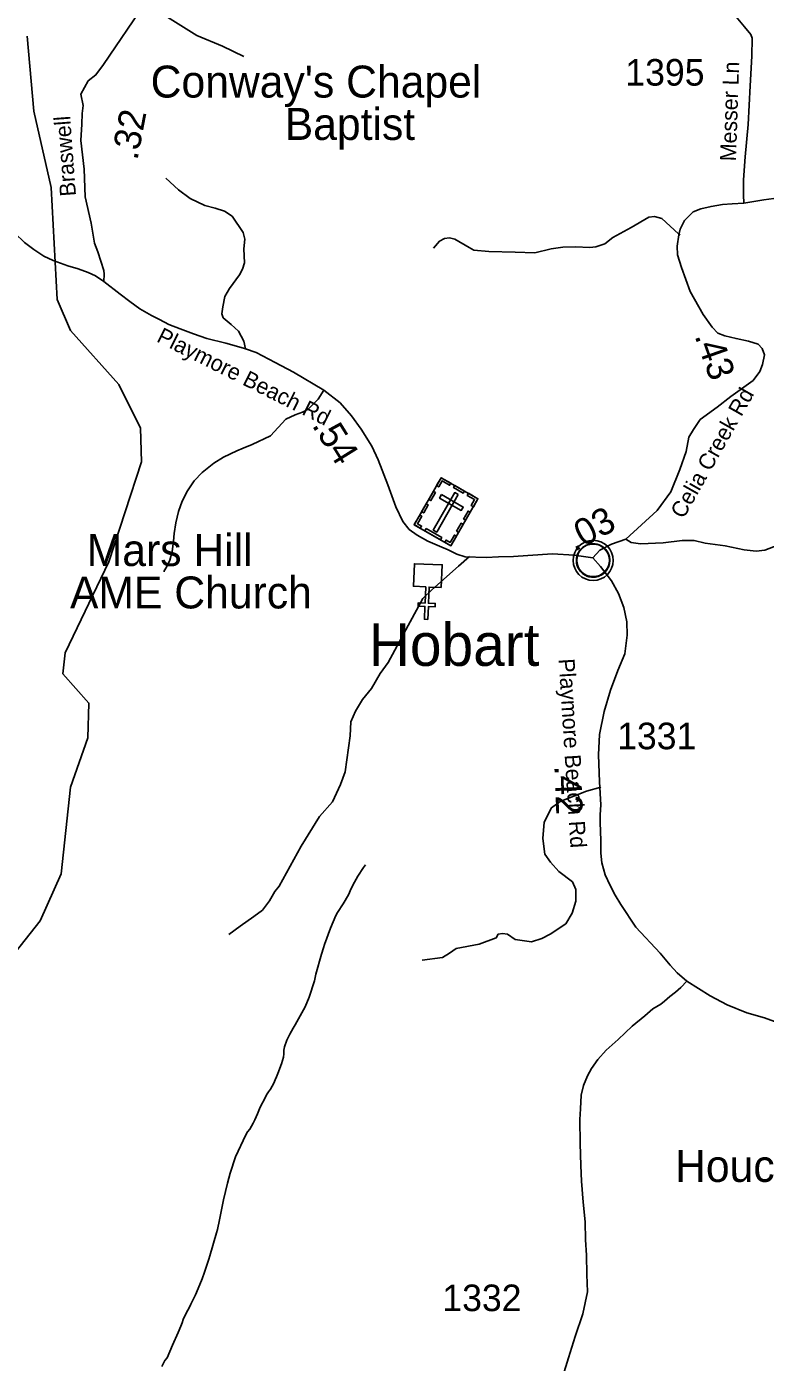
# Model space of a CAD drawing. Extents: x 1159738 to 1321356, y 736314 to 882035.
# Drawn here: x 1205212 to 1208685, y 781247 to 787523 of the extents above; entities that cross this region are included whole.
import ezdxf

# ---------------------------------------------------------------- set-up
doc = ezdxf.new("R2010")
doc.units = 0
for name, color, linetype in [('Exist Civil Demographics Community CELL', 7, 'Continuous'), ('Exist Civil Demographics Community Label', 7, 'Continuous'), ('Exist Cultural Cemetery CELL', 7, 'Continuous'), ('Exist Cultural Cemetery Label', 7, 'Continuous'), ('Exist Cultural Church CELL', 7, 'Continuous'), ('Exist Cultural Church Label', 7, 'Continuous'), ('Exist Hydrographic Misc Water Feature', 7, 'Continuous'), ('Exist Road Non-System Type 51', 7, 'Continuous'), ('Exist Road Secondary Mileage Hundredths English Label', 7, 'Continuous'), ('Exist Road Secondary Type 41 Attributed', 7, 'Continuous'), ('Exist Road Secondary Type 51 Attributed', 7, 'Continuous'), ('Exist Road Secondary Type 51 Label', 7, 'Continuous'), ('Exist Road Secondary Type 51 Number Label', 7, 'Continuous')]:
    doc.layers.add(name, color=color, linetype=linetype)

msp = doc.modelspace()

# ---------------------------------------------------------------- linework, layer by layer
at = {"layer": 'Exist Civil Demographics Community CELL'}
msp.add_lwpolyline([(1207797.6, 785027.6), (1207798.6, 785033.1), (1207800.4, 785039.7), (1207803.3, 785046.9), (1207806.2, 785052.7), (1207809.6, 785058.4), (1207813.3, 785063.5), (1207817.3, 785067.9), (1207821.9, 785072.5), (1207827.4, 785077.1), (1207832.8, 785080.7), (1207837.7, 785083.6), (1207842.8, 785086.1), (1207848.2, 785088.4), (1207853.9, 785090.2), (1207858.2, 785091.3), (1207863.1, 785092.1), (1207867.2, 785092.8), (1207873.5, 785093), (1207878, 785092.9), (1207883.6, 785092.7), (1207888.5, 785092), (1207893.4, 785091), (1207898.5, 785089.6), (1207903.6, 785087.6), (1207910.3, 785084.7), (1207916.5, 785081.2), (1207921.6, 785077.7), (1207926.8, 785073.6), (1207930.1, 785070.5), (1207934.2, 785066.1), (1207938.1, 785061.4), (1207941.1, 785056.8), (1207944.3, 785051.8), (1207946.7, 785046.7), (1207948.8, 785041.7), (1207950.3, 785036.6), (1207951.6, 785032.1), (1207952.7, 785026), (1207953.3, 785021.3), (1207953.6, 785015.3), (1207953.4, 785009.5), (1207952.8, 785003.8), (1207951.9, 784998.3), (1207950.2, 784992.2), (1207948.4, 784986.3), (1207946.1, 784981.3), (1207942.9, 784975.3), (1207939.6, 784970), (1207936.2, 784965.3), (1207932, 784960.5), (1207926.7, 784955.6), (1207921.7, 784951.4), (1207916.6, 784948), (1207912.3, 784945.5), (1207905.5, 784942.3), (1207898.4, 784939.5), (1207892.4, 784938.1), (1207885.8, 784936.8), (1207881.4, 784936.3), (1207876.9, 784936), (1207871.3, 784936), (1207867, 784936.5), (1207861.4, 784937.2), (1207855.5, 784938.5), (1207850.9, 784939.8), (1207845.7, 784941.7), (1207841.1, 784943.7), (1207837.2, 784945.9), (1207830.4, 784950), (1207824.8, 784954.3), (1207819.9, 784958.7), (1207815.4, 784963.6), (1207812.3, 784967.6), (1207809.3, 784971.7), (1207805.2, 784978.8), (1207803.5, 784982.4), (1207801.7, 784986.4), (1207799.2, 784994.6), (1207797.6, 785001.6), (1207796.9, 785006.8), (1207796.6, 785013.1), (1207796.6, 785017.8), (1207797.1, 785024.3)], close=True, dxfattribs=at)
for centre, radius in [((1207875.2, 785015.1), 94.3), ((1207875, 785015.4), 76.7)]:
    msp.add_circle(centre, radius, dxfattribs=at)
at = {"layer": 'Exist Cultural Cemetery CELL'}
for points in [[(1207160.8, 785403.8), (1207333.4, 785304.7), (1207206.6, 785083.9), (1207034, 785183)], [(1207139.2, 785366.3), (1207149.1, 785360.6), (1207165.1, 785388.5), (1207200.3, 785368.3), (1207205.8, 785378), (1207160.8, 785403.8)], [(1207102.3, 785302), (1207123.9, 785339.5), (1207133.7, 785333.9), (1207112.2, 785296.3)], [(1207240.8, 785324.1), (1207224.6, 785333.4), (1207123.5, 785157.6), (1207139.7, 785148.3)], [(1207162.3, 785324.5), (1207153, 785308.3), (1207255.1, 785249.6), (1207264.4, 785265.8)], [(1207225, 785366.9), (1207270, 785341.1), (1207264.3, 785331.2), (1207219.4, 785357)], [(1207311.9, 785267), (1207302.1, 785272.7), (1207318.1, 785300.6), (1207282.9, 785320.8), (1207288.5, 785330.4), (1207333.5, 785304.6)], [(1207068.8, 785243.7), (1207090.4, 785281.3), (1207100.2, 785275.6), (1207078.7, 785238)], [(1207062.7, 785166.6), (1207068.4, 785176.6), (1207049.3, 785187.5), (1207069.5, 785222.6), (1207059.8, 785228.1), (1207034, 785183.1)], [(1207232.7, 785152.2), (1207254.3, 785189.7), (1207264.2, 785184.1), (1207242.6, 785146.5)], [(1207265.6, 785209.3), (1207287.2, 785246.9), (1207297.1, 785241.2), (1207275.5, 785203.7)], [(1207089.5, 785164.4), (1207163.1, 785122.1), (1207157.4, 785112.2), (1207083.8, 785154.5)], [(1207177.9, 785100.4), (1207183.6, 785110.3), (1207202.7, 785099.4), (1207222.8, 785134.4), (1207232.5, 785128.9), (1207206.6, 785083.9)]]:
    msp.add_lwpolyline(points, close=True, dxfattribs=at)
at = {"layer": 'Exist Cultural Church CELL'}
msp.add_lwpolyline([(1207161, 784887.9), (1207104.1, 784890.1), (1207101, 784814.1), (1207133, 784812.8), (1207132.3, 784796.8), (1207100.4, 784798.1), (1207097.9, 784738), (1207081.9, 784738.7), (1207084.4, 784798.8), (1207052.4, 784800.1), (1207053, 784816), (1207085, 784814.7), (1207088.1, 784890.8), (1207030.5, 784893.3), (1207034.9, 784999.6), (1207165.4, 784994.3)], close=True, dxfattribs=at)
at = {"layer": 'Exist Hydrographic Misc Water Feature'}
for points in [[(1205499.7, 784180.6), (1205504.7, 784344.6), (1205382.7, 784481.7), (1205393.6, 784580), (1205597.7, 785009.1), (1205751.7, 785478.7), (1205747.7, 785636.3), (1205644.6, 785842), (1205417.6, 786096), (1205355.6, 786241.7), (1205327.6, 786767.4), (1205245.6, 787126.8), (1205213.6, 787478.7)], [(1203663.2, 781318.5), (1203701.8, 781521.7), (1203702.8, 781895.8), (1203681.8, 782047.3), (1203697.8, 782329.2), (1203760.7, 782495.4), (1203851.1, 782633.6), (1204172.8, 782618.4), (1204636.7, 782812.7), (1205085.8, 783082.7), (1205275.7, 783321.8), (1205373.8, 783543), (1205417.7, 783949.2), (1205499.7, 784180.6)], [(1206805.4, 783584.6), (1206794.8, 783572.4), (1206768.7, 783531.1), (1206760.6, 783516.9), (1206752.8, 783502.5), (1206737.6, 783473.4), (1206725.4, 783443.8), (1206700.3, 783401.7), (1206674, 783360.6), (1206666.2, 783346.1), (1206653.1, 783316.4), (1206640.2, 783286.6), (1206612.7, 783210.2), (1206607.5, 783194.7), (1206598.3, 783164.1), (1206572.1, 783070.6), (1206568, 783054.7), (1206565.7, 783039), (1206540.2, 782963), (1206521.8, 782917.9), (1206505.6, 782889.3), (1206481.6, 782846.4), (1206473.5, 782832.1), (1206465.5, 782817.8), (1206457.6, 782803.4), (1206449.8, 782788.9), (1206434.4, 782759.9), (1206423.4, 782729.3), (1206420.4, 782713.5), (1206420.4, 782697.1), (1206419.5, 782680.7), (1206410.3, 782649.5), (1206393.1, 782604), (1206387, 782588.9), (1206380.9, 782573.9), (1206374.1, 782559.2), (1206366.2, 782544.8), (1206358.2, 782530.4), (1206348.6, 782517.5), (1206340.2, 782503.5), (1206332.6, 782489), (1206310.1, 782445.2), (1206297.6, 782415.2), (1206291.6, 782400), (1206284, 782385.5), (1206276.2, 782371), (1206260.5, 782342.1), (1206249.7, 782330), (1206242.2, 782315.4), (1206193.8, 782212.1), (1206167.9, 782135), (1206156.3, 782088.9), (1206137.5, 782010.6), (1206134, 781995.2), (1206121.2, 781932.5), (1206118.5, 781916.9), (1206108.7, 781870.3), (1206105.1, 781854.9), (1206073.4, 781746.6), (1206068.7, 781731.5), (1206047.8, 781670.1), (1206036.8, 781639.4), (1206018.5, 781594.3), (1206005.3, 781564.5), (1205984.4, 781520.5), (1205977.3, 781505.7), (1205969.5, 781491.3), (1205954.5, 781462.2), (1205947.3, 781447.5), (1205943.5, 781432.1), (1205937.1, 781417), (1205924.3, 781387.4), (1205898.2, 781327.8), (1205872, 781268.3), (1205861.4, 781256), (1205847.1, 781227.5)]]:
    msp.add_lwpolyline(points, dxfattribs=at)
at = {"layer": 'Exist Road Non-System Type 51'}
for points in [[(1205768.8, 787633.5), (1205862, 787575), (1206011.9, 787482.2), (1206133.2, 787432.2), (1206233.1, 787382.2)], [(1206241.5, 786008.9), (1206233.3, 786045), (1206207.9, 786091.6), (1206174, 786123.4), (1206135.8, 786155.2), (1206129.5, 786174.3), (1206133.7, 786206.1), (1206144.3, 786254.9), (1206165.5, 786293.1), (1206212.1, 786356.7), (1206227, 786384.3), (1206235.4, 786414), (1206233.3, 786479.7), (1206237.6, 786524.2), (1206229.1, 786556), (1206178.2, 786632.4), (1206142.2, 786655.7), (1206097.7, 786670.6), (1206048.9, 786682.2), (1205981.1, 786716.2), (1205926, 786756.4), (1205866.6, 786811.6)], [(1207124.7, 786483), (1207153.1, 786515.2), (1207175.8, 786528.4), (1207200.3, 786530.3), (1207224.9, 786524.6), (1207292.9, 786484.9), (1207313.7, 786473.6), (1207385.5, 786466), (1207508.3, 786464.1), (1207600.8, 786460.3), (1207678.3, 786479.3), (1207733.1, 786486.8), (1207791.7, 786488.7), (1207859.7, 786484.9), (1207888, 786488.7), (1207929.6, 786501.9), (1207967.4, 786532.2), (1208054.3, 786579.5), (1208137.4, 786628.6), (1208163.9, 786630.5), (1208197.9, 786621.1), (1208277.2, 786549.2), (1208284.8, 786545.4)], [(1206609, 785815.7), (1206582.5, 785772.9), (1206557.5, 785747.9), (1206534.9, 785725.3), (1206509.1, 785711.8), (1206473.6, 785699.7), (1206430.8, 785678.3), (1206357.7, 785599.8), (1206271.7, 785559.3), (1206229.6, 785542.2), (1206199.4, 785530.6), (1206136.7, 785500.4), (1206092.1, 785472.7), (1206037.4, 785427.7), (1205998.8, 785388.3), (1205967.8, 785341.3), (1205942.8, 785293.4), (1205925.5, 785245.3), (1205913, 785192.3), (1205906, 785140.8), (1205901.5, 785104.7), (1205896.5, 785056.4), (1205884.7, 785016.4), (1205869.6, 784983.1), (1205858.8, 784965.3), (1205858.8, 784961.1)], [(1207293.7, 785033.9), (1207242.7, 784988.5), (1207116.1, 784877), (1207074.5, 784835.4), (1206985.7, 784670.9), (1206912, 784534.8), (1206874.2, 784483.7), (1206832.7, 784413.8), (1206791.1, 784360.8)], [(1206791.1, 784360.8), (1206757.2, 784307.3), (1206736.4, 784256.3), (1206732.7, 784190.1), (1206710, 784021.9), (1206687.3, 783961.4), (1206649.5, 783880.1), (1206589.1, 783812), (1206502.2, 783672.1), (1206398.3, 783484.9), (1206377.9, 783459.2), (1206353.4, 783415.7), (1206321.3, 783372.2), (1206279.7, 783342), (1206215.5, 783296.6), (1206162.6, 783256.9)], [(1207910.6, 783948.9), (1207844.4, 783930), (1207719.7, 783882.8), (1207680.1, 783852.5), (1207644.2, 783784.5), (1207638.5, 783708.8), (1207647.9, 783635.1), (1207674.4, 783597.3), (1207714.1, 783553.8), (1207778.3, 783504.6), (1207793.4, 783468.7), (1207793.4, 783413.9), (1207776.4, 783357.2), (1207746.2, 783308), (1207672.5, 783258.9), (1207634.7, 783238.1), (1207585.6, 783222.9), (1207508.1, 783234.3), (1207472.2, 783258.9), (1207449.6, 783262.6), (1207428.8, 783258.9), (1207419.3, 783241.8), (1207340, 783211.6), (1207230.4, 783190.8), (1207200.2, 783170), (1207166.2, 783149.2), (1207071.7, 783136)]]:
    msp.add_lwpolyline(points, dxfattribs=at)
at = {"layer": 'Exist Road Secondary Type 41 Attributed'}
msp.add_lwpolyline([(1205575.3, 786326.3), (1205576.6, 786360.7), (1205574.1, 786376.7), (1205545.9, 786465.2), (1205531.1, 786505.7), (1205515.8, 786600.2), (1205486.5, 786723.5), (1205482, 786853.9), (1205466.3, 786988.1), (1205472, 787065), (1205472.6, 787114.9), (1205478.2, 787153.2), (1205467.3, 787205.8), (1205501, 787268.5), (1205537.7, 787296.2), (1205573.7, 787345), (1205768.8, 787633.5), (1205809, 787721.5), (1205828.1, 787787.2), (1205870.5, 787895.4)], dxfattribs=at)
at = {"layer": 'Exist Road Secondary Type 51 Attributed'}
for points in [[(1208584, 786694.1), (1208581.4, 786732.5), (1208581.4, 786803.9), (1208590.3, 786911.1), (1208604.6, 787062.8), (1208613.5, 787244.9), (1208620.6, 787384.9), (1208622.4, 787468.8), (1208617, 787486.6), (1208586.7, 787522.3), (1208540.3, 787579.5), (1208528.8, 787607.5), (1208492.4, 787672.5)], [(1204622.5, 786925.5), (1204681.5, 786907.1), (1204715.9, 786894.8), (1204767.5, 786877.6), (1204815.4, 786855.4), (1204869.5, 786822.3), (1204918, 786783.5), (1204974.5, 786734.4), (1205034.7, 786676.6), (1205111.5, 786596.1), (1205201.5, 786508.5), (1205244.9, 786475.6), (1205292.1, 786444.9), (1205335.8, 786424.6), (1205371.4, 786411.1), (1205405.8, 786400), (1205453.7, 786385.3), (1205500.4, 786368), (1205536, 786352.1), (1205575.3, 786326.3)], [(1208584, 786694.1), (1208529.3, 786690.8), (1208482.9, 786687.2), (1208429.4, 786678.3), (1208381.2, 786667.6), (1208345.6, 786653.3), (1208305.2, 786612.8), (1208283.8, 786571.7), (1208277.5, 786545.3), (1208270.6, 786491.3), (1208272.4, 786450.3), (1208290.3, 786391.3), (1208331.3, 786278.9), (1208392, 786170), (1208434.8, 786111), (1208461.5, 786082.5), (1208493.6, 786070), (1208547.2, 786057.5), (1208606, 786045), (1208650.6, 786030.7), (1208670.3, 786011.1), (1208681, 785980.7), (1208672.1, 785936.1), (1208659.6, 785902.2), (1208626.9, 785859.7), (1208522.4, 785785.6), (1208458.1, 785735.6), (1208377.9, 785676.7), (1208347.5, 785630.2), (1208324.3, 785594.5), (1208311.9, 785526.7), (1208283.3, 785442.8), (1208240.5, 785337.5), (1208176.3, 785250), (1208028.1, 785114.6)], [(1208819, 786728.1), (1208678.1, 786710.2), (1208584, 786694.1)], [(1205575.3, 786326.3), (1205652.1, 786266.6), (1205697.6, 786231), (1205744.1, 786197.8), (1205799.5, 786165.4), (1205835.8, 786146.8), (1205880.1, 786123.4), (1205934.1, 786102.5), (1205995.6, 786080.4), (1206058.2, 786058.3), (1206148.5, 786035.5), (1206232.1, 786012.2), (1206241.5, 786008.9), (1206291.1, 785991.3), (1206379.5, 785945.8), (1206466.8, 785900.3), (1206609, 785815.7), (1206685.7, 785755), (1206738.8, 785694.8), (1206785.2, 785632.4), (1206835.1, 785552), (1206863.7, 785487.8), (1206910.1, 785369.9), (1206947.5, 785266.4), (1206979.7, 785198.5), (1207010, 785161), (1207047.5, 785134.3), (1207097.4, 785105.7), (1207152.7, 785082.5), (1207193.8, 785064.6), (1207234.8, 785045), (1207273.3, 785031.5), (1207371.8, 785029.5), (1207430.7, 785032.6), (1207500.6, 785033.6), (1207568, 785038.4), (1207684, 785045.5), (1207786, 785040.1), (1207873.4, 785027.6)], [(1207873.4, 785027.6), (1207907.3, 785063.3), (1207960.8, 785091.9), (1208028.1, 785114.6)], [(1208028.1, 785114.6), (1208053.4, 785099.5), (1208098, 785092.3), (1208204.6, 785097.6), (1208293.8, 785108.4), (1208350.8, 785108.4), (1208402.6, 785095.9), (1208495.4, 785083.4), (1208584.6, 785065.5), (1208641.7, 785058.4), (1208682.7, 785063.7), (1208796.9, 785106.6)], [(1208315.1, 783037.3), (1208270.6, 783076.8), (1208236.9, 783113.6), (1208190.8, 783169.4), (1208075.3, 783292.4), (1208005, 783397.9), (1207978.3, 783441.4), (1207955.6, 783486.8), (1207931.9, 783538.2), (1207916.1, 783594.5), (1207911.1, 783640), (1207911.1, 783694.3), (1207910.1, 783745.7), (1207907.8, 783779.3), (1207908.7, 783819.8), (1207911.1, 783866.3), (1207905.1, 783974.4), (1207899.8, 784102.1), (1207905.2, 784196.7), (1207926.6, 784305.6), (1207956.8, 784404.7), (1207990.7, 784497.5), (1208024.6, 784576.1), (1208035.3, 784663.6), (1208033.5, 784726), (1208019.2, 784793.9), (1207994.2, 784859.9), (1207962.1, 784918.9), (1207910.4, 784986.7), (1207873.4, 785027.6)], [(1208315.1, 783037.3), (1208287.4, 783007.6), (1208261.8, 782985.9), (1208235.1, 782965.1), (1208210.4, 782944.4), (1208193.1, 782929.2), (1208156.5, 782908.2), (1208118, 782874.7), (1208058.8, 782826.3), (1207992.6, 782763.1), (1207936.3, 782713.7), (1207897.8, 782669.2), (1207866.7, 782627.2), (1207848.9, 782592.6), (1207830.1, 782548.2), (1207819.3, 782502.7), (1207815.8, 782437.9), (1207812.8, 782388.5), (1207813.9, 782274.5), (1207817.3, 782172.4), (1207821.2, 782098.7), (1207828.2, 781999.9), (1207838, 781907), (1207839.5, 781822), (1207843.8, 781750.3), (1207846, 781659.1), (1207847.9, 781578), (1207826.2, 781474.2), (1207791.4, 781368.5), (1207758.7, 781267.3), (1207732.3, 781181.4)], [(1208727.1, 782847.6), (1208680.1, 782865), (1208597.4, 782889.5), (1208505.5, 782926.3), (1208425.9, 782969.2), (1208315.1, 783037.3)]]:
    msp.add_lwpolyline(points, dxfattribs=at)

# ---------------------------------------------------------------- texts
at = {"layer": 'Exist Civil Demographics Community Label'}
msp.add_text('Hobart', height=200, dxfattribs=at).set_placement((1206820.6, 784519.5))
at = {"layer": 'Exist Cultural Cemetery Label'}
msp.add_text('Houck Cemetery', height=150, dxfattribs=at).set_placement((1208260.4, 782094.6))
at = {"layer": 'Exist Cultural Church Label'}
for s, p in [("Conway's Chapel", (1205794.9, 787190.1)), ('Baptist', (1206425.1, 786990.9)), ('Mars Hill', (1205494.4, 784988.6)), ('AME Church', (1205415.6, 784789.4))]:
    msp.add_text(s, height=150, dxfattribs=at).set_placement(p)
at = {"layer": 'Exist Road Secondary Mileage Hundredths English Label'}
for s, rotation, p in [('.32', 79.26288, (1205732.3, 786891.9)), ('.43', 289.4278, (1208351.1, 786070.5)), ('.54', 301.87322, (1206550.7, 785650.2)), ('.03', 28.08875, (1207786.9, 785054.9)), ('.42', 272.37834, (1207692.6, 784049.7))]:
    msp.add_text(s, height=125, rotation=rotation, dxfattribs=at).set_placement(p)
at = {"layer": 'Exist Road Secondary Type 51 Label'}
for s, rotation, p in [('Messer Ln', 88.09312, (1208546.5, 786889.9)), ('Braswell', 94.28375, (1205444.1, 786728.3)), ('Playmore Beach Rd', 333.4035, (1205818.1, 786045.3)), ('Celia Creek Rd', 60.52759, (1208299.9, 785206.6)), ('Playmore Beach Rd', 273.62964, (1207712.5, 784551.7))]:
    msp.add_text(s, height=75, rotation=rotation, dxfattribs=at).set_placement(p)
at = {"layer": 'Exist Road Secondary Type 51 Number Label'}
for s, p in [('1395', (1208026.8, 787246.1)), ('1331', (1207988.1, 784127.7)), ('1332', (1207166.4, 781487.3))]:
    msp.add_text(s, height=125, dxfattribs=at).set_placement(p)

doc.saveas('drawing.dxf')
